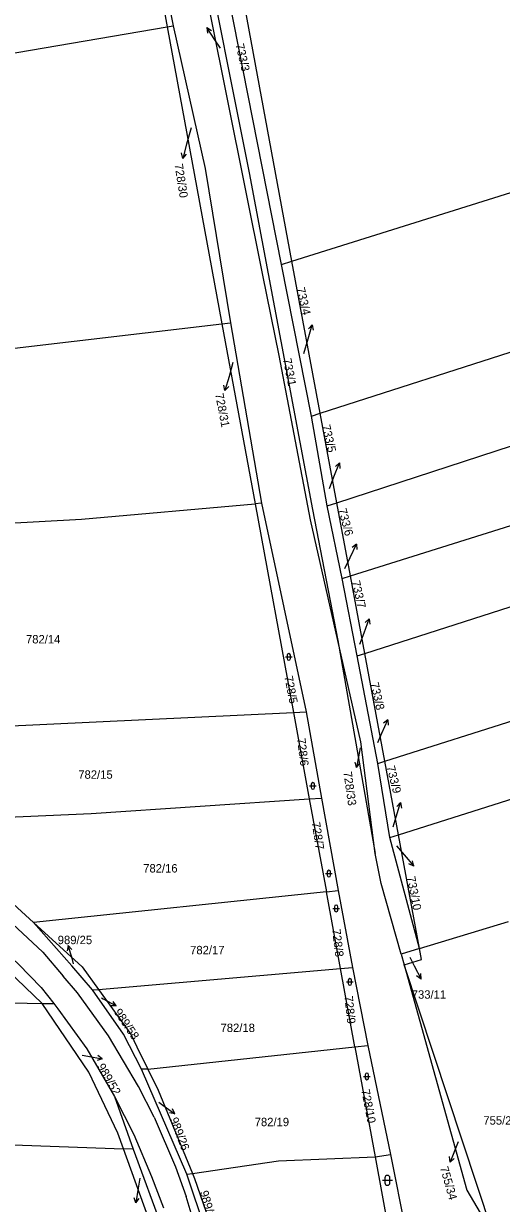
# Model space of a CAD drawing. Extents: x -757266 to -753360, y -1162585 to -1157740.
# Drawn here: x -756366.9 to -756270.3, y -1160118.8 to -1159880.4 of the extents above; entities that cross this region are included whole.
import ezdxf

# ---------------------------------------------------------------- set-up
doc = ezdxf.new("R2010")
doc.units = 0
for name, color, linetype in [('Hranice parcel', 7, 'Continuous'), ('Parcelní čísla', 7, 'Continuous'), ('Pop  PČ popisy', 7, 'Continuous'), ('Vnitřní kresba', 7, 'Continuous'), ('Značky kultur', 7, 'Continuous')]:
    doc.layers.add(name, color=color, linetype=linetype)

msp = doc.modelspace()

# ---------------------------------------------------------------- linework, layer by layer
at = {"layer": 'Hranice parcel'}
for p, q in [((-756343.23, -1159851.66), (-756337.83, -1159881.01)), ((-756342.57, -1159851.53), (-756336.65, -1159880.81)), ((-756312.62, -1159928.37), (-756323.21, -1159871.32)), ((-756314.72, -1159929.03), (-756325.96, -1159872.18)), ((-756312.62, -1159928.37), (-756145.77, -1159876.17)), ((-756337.83, -1159881.01), (-756336.65, -1159880.81)), ((-756337.83, -1159881.01), (-756326.78, -1159941.04)), ((-756306.91, -1159959.12), (-756141.23, -1159905.81)), ((-756303.55, -1159977.21), (-756138.54, -1159923.4)), ((-756314.72, -1159929.03), (-756312.62, -1159928.37)), ((-756306.91, -1159959.12), (-756312.62, -1159928.37)), ((-756308.67, -1159959.69), (-756314.72, -1159929.03)), ((-756326.78, -1159941.04), (-756325.02, -1159940.83)), ((-756325.02, -1159940.83), (-756318.81, -1159977.31)), ((-756300.81, -1159991.98), (-756135.27, -1159939.96)), ((-756425.65, -1159952.63), (-756326.78, -1159941.04)), ((-756326.78, -1159941.04), (-756320.09, -1159977.42)), ((-756297.9, -1160007.67), (-756133.04, -1159954.73)), ((-756308.67, -1159959.69), (-756306.91, -1159959.12)), ((-756305.48, -1159977.84), (-756308.67, -1159959.69)), ((-756303.55, -1159977.21), (-756306.91, -1159959.12)), ((-756318.81, -1159977.31), (-756320.09, -1159977.42)), ((-756320.09, -1159977.42), (-756312.33, -1160019.59)), ((-756318.81, -1159977.31), (-756309.75, -1160019.47)), ((-756305.48, -1159977.84), (-756303.55, -1159977.21)), ((-756302.47, -1159992.5), (-756305.48, -1159977.84)), ((-756300.81, -1159991.98), (-756303.55, -1159977.21)), ((-756293.85, -1160029.46), (-756129.36, -1159977)), ((-756302.47, -1159992.5), (-756300.81, -1159991.98)), ((-756299.46, -1160008.17), (-756302.47, -1159992.5)), ((-756297.9, -1160007.67), (-756300.81, -1159991.98)), ((-756291.1, -1160044.3), (-756126.7, -1159992.2)), ((-756303.32, -1160005.02), (-756295.8, -1160048.13)), ((-756299.46, -1160008.17), (-756297.9, -1160007.67)), ((-756295.24, -1160029.91), (-756299.46, -1160008.17)), ((-756293.85, -1160029.46), (-756297.9, -1160007.67)), ((-756312.33, -1160019.59), (-756309.75, -1160019.47)), ((-756309.75, -1160019.47), (-756306.64, -1160036.91)), ((-756399.71, -1160023.69), (-756312.33, -1160019.59)), ((-756312.33, -1160019.59), (-756309.11, -1160037.08)), ((-756295.24, -1160029.91), (-756293.85, -1160029.46)), ((-756292.85, -1160044.86), (-756295.24, -1160029.91)), ((-756291.1, -1160044.3), (-756293.85, -1160029.46)), ((-756309.11, -1160037.08), (-756306.64, -1160036.91)), ((-756309.11, -1160037.08), (-756305.66, -1160055.82)), ((-756306.64, -1160036.91), (-756303.26, -1160055.57)), ((-756292.85, -1160044.86), (-756291.1, -1160044.3)), ((-756286.83, -1160067.31), (-756292.85, -1160044.86)), ((-756286.83, -1160067.31), (-756291.1, -1160044.3)), ((-756371.43, -1160056.03), (-756364.89, -1160062.01)), ((-756305.66, -1160055.82), (-756364.89, -1160062.01)), ((-756305.66, -1160055.82), (-756303.26, -1160055.57)), ((-756302.8, -1160071.37), (-756305.66, -1160055.82)), ((-756303.26, -1160055.57), (-756300.4, -1160071.16)), ((-756286.83, -1160067.31), (-756268.84, -1160061.85)), ((-756286.83, -1160067.31), (-756290.55, -1160068.44)), ((-756290.55, -1160068.44), (-756289.94, -1160070.62)), ((-756351.75, -1160075.56), (-756302.8, -1160071.37)), ((-756302.8, -1160071.37), (-756300.4, -1160071.16)), ((-756299.89, -1160087.2), (-756302.8, -1160071.37)), ((-756300.4, -1160071.16), (-756297.28, -1160086.92)), ((-756271.69, -1160125.65), (-756289.94, -1160070.62)), ((-756352.94, -1160075.65), (-756351.75, -1160075.56)), ((-756363.11, -1160078.43), (-756360.79, -1160078.42)), ((-756341.75, -1160091.71), (-756299.89, -1160087.2)), ((-756299.89, -1160087.2), (-756297.28, -1160086.92)), ((-756299.89, -1160087.2), (-756295.81, -1160109.4)), ((-756297.28, -1160086.92), (-756292.66, -1160108.93)), ((-756341.75, -1160091.71), (-756343.05, -1160091.7)), ((-756333.87, -1160112.91), (-756343.05, -1160091.7)), ((-756348.48, -1160097.21), (-756344.74, -1160107.83)), ((-756344.74, -1160107.83), (-756346.69, -1160107.76)), ((-756344.74, -1160107.83), (-756334.39, -1160135.86)), ((-756295.81, -1160109.4), (-756292.66, -1160108.93)), ((-756295.81, -1160109.4), (-756291.38, -1160133.43)), ((-756292.66, -1160108.93), (-756287.84, -1160133.07)), ((-756333.87, -1160112.91), (-756332.72, -1160112.8)), ((-756325.42, -1160137.97), (-756333.87, -1160112.91))]:
    msp.add_line(p, q, dxfattribs=at)
for points in [[(-756303.32, -1160005.02), (-756308.84, -1159980.65), (-756315.23, -1159947.48), (-756318.48, -1159931.23), (-756332.63, -1159860.68)], [(-756331.33, -1159860.19), (-756321.24, -1159910.52), (-756308.44, -1159978.56), (-756303.32, -1160005.02)], [(-756442.79, -1159897.79), (-756405.94, -1159892.43), (-756393.48, -1159889.84), (-756373.84, -1159887.18), (-756337.83, -1159881.01)], [(-756336.65, -1159880.81), (-756330.16, -1159909.64), (-756325.02, -1159940.83)], [(-756416.47, -1159983.89), (-756355.16, -1159980.56), (-756320.09, -1159977.42)], [(-756295.8, -1160048.13), (-756298.67, -1160025.54), (-756303.32, -1160005.02)], [(-756386.95, -1160041.47), (-756353.19, -1160040.02), (-756309.11, -1160037.08)], [(-756363.11, -1160078.43), (-756375.16, -1160066.91), (-756386.75, -1160056.42), (-756394.13, -1160048.93), (-756396.83, -1160045.49)], [(-756290.55, -1160068.44), (-756294.55, -1160054.13), (-756295.8, -1160048.13)], [(-756377.89, -1160061.15), (-756367.89, -1160070.47), (-756363.36, -1160075.17), (-756360.79, -1160078.42)], [(-756364.89, -1160062.01), (-756355.07, -1160070.99), (-756351.75, -1160075.56)], [(-756352.94, -1160075.65), (-756357.16, -1160070.77), (-756364.89, -1160062.01)], [(-756289.94, -1160070.62), (-756286.42, -1160069.51), (-756286.83, -1160067.31)], [(-756289.94, -1160070.62), (-756277.26, -1160116.14), (-756271.69, -1160125.65)], [(-756482.27, -1160075.19), (-756433.66, -1160076.86), (-756363.11, -1160078.43)], [(-756343.05, -1160091.7), (-756346.66, -1160084.64), (-756352.94, -1160075.65)], [(-756351.75, -1160075.56), (-756345.2, -1160084.61), (-756343.99, -1160087.2), (-756341.75, -1160091.71)], [(-756346.69, -1160107.76), (-756347.82, -1160104.64), (-756353.71, -1160092.32), (-756363.11, -1160078.43)], [(-756360.79, -1160078.42), (-756359.95, -1160079.48), (-756354.08, -1160087.58), (-756348.48, -1160097.21)], [(-756341.75, -1160091.71), (-756339.65, -1160095.95), (-756332.72, -1160112.8)], [(-756476.81, -1160103.31), (-756409.83, -1160105.5), (-756346.69, -1160107.76)], [(-756337.01, -1160135.74), (-756340.8, -1160124), (-756346.69, -1160107.76)], [(-756332.72, -1160112.8), (-756315.36, -1160110.2), (-756295.81, -1160109.4)], [(-756332.72, -1160112.8), (-756332.33, -1160113.76), (-756327.04, -1160128.92), (-756324.65, -1160137.81)]]:
    msp.add_lwpolyline(points, dxfattribs=at)
at = {"layer": 'Pop  PČ popisy'}
for p, q in [((-756328.18, -1159883.68), (-756329.858, -1159881.192)), ((-756329.858, -1159881.192), (-756328.883, -1159881.742)), ((-756329.858, -1159881.192), (-756329.713, -1159882.302)), ((-756327.05, -1159885.33), (-756328.18, -1159883.68)), ((-756333.02, -1159901.44), (-756333.93, -1159904.72)), ((-756333.93, -1159904.72), (-756334.707, -1159907.619)), ((-756334.707, -1159907.619), (-756334.931, -1159906.522)), ((-756334.707, -1159907.619), (-756333.964, -1159906.781)), ((-756309.34, -1159944.11), (-756308.513, -1159941.225)), ((-756308.513, -1159941.225), (-756309.27, -1159942.05)), ((-756308.513, -1159941.225), (-756308.308, -1159942.326)), ((-756310.2, -1159947.05), (-756309.34, -1159944.11)), ((-756324.55, -1159948.85), (-756325.34, -1159951.67)), ((-756325.34, -1159951.67), (-756326.167, -1159954.555)), ((-756326.167, -1159954.555), (-756326.372, -1159953.454)), ((-756326.167, -1159954.555), (-756325.41, -1159953.73)), ((-756304.12, -1159971.95), (-756302.996, -1159969.168)), ((-756302.996, -1159969.168), (-756303.835, -1159969.908)), ((-756302.996, -1159969.168), (-756302.907, -1159970.284)), ((-756305.06, -1159974.3), (-756304.12, -1159971.95)), ((-756300.86, -1159988.25), (-756299.544, -1159985.553)), ((-756299.544, -1159985.553), (-756300.434, -1159986.233)), ((-756299.544, -1159985.553), (-756299.533, -1159986.672)), ((-756301.96, -1159990.52), (-756300.86, -1159988.25)), ((-756298.02, -1160003.48), (-756296.994, -1160000.66)), ((-756296.994, -1160000.66), (-756297.807, -1160001.43)), ((-756296.994, -1160000.66), (-756296.866, -1160001.772)), ((-756298.88, -1160005.81), (-756298.02, -1160003.48)), ((-756294.44, -1160023.8), (-756293.219, -1160021.058)), ((-756293.219, -1160021.058), (-756294.084, -1160021.77)), ((-756293.219, -1160021.058), (-756293.169, -1160022.177)), ((-756295.28, -1160025.69), (-756294.44, -1160023.8)), ((-756299.03, -1160027.79), (-756299.551, -1160030.745)), ((-756298.84, -1160026.77), (-756299.03, -1160027.79)), ((-756299.551, -1160030.745), (-756299.87, -1160029.672)), ((-756299.551, -1160030.745), (-756298.884, -1160029.846)), ((-756291.54, -1160040.67), (-756290.663, -1160037.8)), ((-756290.663, -1160037.8), (-756291.434, -1160038.611)), ((-756290.663, -1160037.8), (-756290.477, -1160038.904)), ((-756292.17, -1160042.7), (-756291.54, -1160040.67)), ((-756291.5, -1160046.58), (-756289.93, -1160048.37)), ((-756289.93, -1160048.37), (-756287.961, -1160050.635)), ((-756287.961, -1160050.635), (-756288.996, -1160050.208)), ((-756287.961, -1160050.635), (-756288.24, -1160049.551)), ((-756357.887, -1160066.68), (-756358.073, -1160067.784)), ((-756357.01, -1160069.55), (-756357.887, -1160066.68)), ((-756357.887, -1160066.68), (-756357.116, -1160067.491)), ((-756356.76, -1160070.41), (-756357.01, -1160069.55)), ((-756288.78, -1160069.04), (-756287.88, -1160070.79)), ((-756287.88, -1160070.79), (-756286.518, -1160073.464)), ((-756286.518, -1160073.464), (-756287.418, -1160072.799)), ((-756286.518, -1160073.464), (-756286.526, -1160072.344)), ((-756351.1, -1160077.27), (-756350.77, -1160077.46)), ((-756350.77, -1160077.46), (-756348.145, -1160078.915)), ((-756348.145, -1160078.915), (-756349.264, -1160078.867)), ((-756348.145, -1160078.915), (-756348.778, -1160077.991)), ((-756355.07, -1160088.88), (-756353.92, -1160089.08)), ((-756353.92, -1160089.08), (-756350.965, -1160089.601)), ((-756350.965, -1160089.601), (-756352.038, -1160089.92)), ((-756350.965, -1160089.601), (-756351.864, -1160088.934)), ((-756339.53, -1160098.36), (-756338.71, -1160098.95)), ((-756338.71, -1160098.95), (-756336.282, -1160100.714)), ((-756336.282, -1160100.714), (-756337.387, -1160100.53)), ((-756336.282, -1160100.714), (-756336.798, -1160099.72)), ((-756279.52, -1160107.69), (-756280.644, -1160110.472)), ((-756279, -1160106.4), (-756279.52, -1160107.69)), ((-756280.644, -1160110.472), (-756280.733, -1160109.356)), ((-756280.644, -1160110.472), (-756279.805, -1160109.732)), ((-756343.37, -1160113.69), (-756343.72, -1160115.76)), ((-756343.72, -1160115.76), (-756344.189, -1160118.724)), ((-756344.189, -1160118.724), (-756344.527, -1160117.657)), ((-756344.189, -1160118.724), (-756343.538, -1160117.813))]:
    msp.add_line(p, q, dxfattribs=at)
at = {"layer": 'Vnitřní kresba'}
for p, q in [((-756363.02, -1160068.02), (-756373.24, -1160058.48)), ((-756363.02, -1160068.02), (-756358.88, -1160072.89)), ((-756355.97, -1160076.27), (-756358.88, -1160072.89)), ((-756349.73, -1160084.94), (-756355.97, -1160076.27)), ((-756343.62, -1160095.18), (-756349.73, -1160084.94)), ((-756340.49, -1160101.38), (-756343.62, -1160095.18)), ((-756348.48, -1160097.21), (-756344.62, -1160104.9)), ((-756340.49, -1160101.38), (-756336.14, -1160111.45)), ((-756344.62, -1160104.9), (-756341, -1160113.37)), ((-756336.14, -1160111.45), (-756333.98, -1160117.39)), ((-756341, -1160113.37), (-756338.57, -1160119.73)), ((-756326.48, -1160142.96), (-756333.98, -1160117.39))]:
    msp.add_line(p, q, dxfattribs=at)
at = {"layer": 'Značky kultur'}
for p, q in [((-756313.931, -1160008.371), (-756312.589, -1160008.371)), ((-756313.595, -1160008.035), (-756313.595, -1160008.706)), ((-756312.925, -1160008.706), (-756312.925, -1160008.035)), ((-756309.041, -1160034.431), (-756307.699, -1160034.431)), ((-756308.705, -1160034.095), (-756308.705, -1160034.766)), ((-756308.035, -1160034.766), (-756308.035, -1160034.095)), ((-756305.831, -1160052.161), (-756304.489, -1160052.161)), ((-756305.495, -1160051.825), (-756305.495, -1160052.496)), ((-756304.825, -1160052.496), (-756304.825, -1160051.825)), ((-756304.351, -1160059.191), (-756303.009, -1160059.191)), ((-756304.015, -1160058.855), (-756304.015, -1160059.526)), ((-756303.345, -1160059.526), (-756303.345, -1160058.855)), ((-756301.581, -1160074.061), (-756300.239, -1160074.061)), ((-756301.245, -1160073.725), (-756301.245, -1160074.396)), ((-756300.575, -1160074.396), (-756300.575, -1160073.725)), ((-756298.141, -1160093.151), (-756296.799, -1160093.151)), ((-756297.805, -1160092.815), (-756297.805, -1160093.486)), ((-756297.135, -1160093.486), (-756297.135, -1160092.815)), ((-756294.321, -1160114.151), (-756292.319, -1160114.151)), ((-756293.821, -1160113.651), (-756293.821, -1160114.652)), ((-756292.819, -1160114.652), (-756292.819, -1160113.651))]:
    msp.add_line(p, q, dxfattribs=at)
for centre, radius, start, end in [((-756313.26, -1160008.0356), 0.335, 0, 180), ((-756313.26, -1160008.7056), 0.335, 180, 359.987886), ((-756308.37, -1160034.0956), 0.335, 0, 180), ((-756308.37, -1160034.7656), 0.335, 180, 359.987886), ((-756305.16, -1160051.8256), 0.335, 0, 180), ((-756305.16, -1160052.4956), 0.335, 180, 359.987886), ((-756303.68, -1160058.8556), 0.335, 0, 180), ((-756303.68, -1160059.5256), 0.335, 180, 359.987886), ((-756300.91, -1160073.7256), 0.335, 0, 180), ((-756300.91, -1160074.3956), 0.335, 180, 359.987886), ((-756297.47, -1160092.8156), 0.335, 0, 180), ((-756297.47, -1160093.4856), 0.335, 180, 359.987886), ((-756293.32, -1160113.6509), 0.5, 0, 180), ((-756293.32, -1160114.6509), 0.5, 180, 359.987886)]:
    msp.add_arc(centre, radius, start, end, dxfattribs=at)

# ---------------------------------------------------------------- texts
at = {"layer": 'Parcelní čísla'}
for s, rotation, p in [('733/3', 283, (-756324.038, -1159884.611)), ('728/30', 279, (-756336.378, -1159908.827)), ('733/4', 283, (-756311.718, -1159933.881)), ('733/1', 281, (-756314.444, -1159948.162)), ('728/31', 281, (-756328.172, -1159955.233)), ('733/5', 283, (-756306.578, -1159961.641)), ('733/6', 285, (-756303.291, -1159978.569)), ('733/7', 283, (-756300.558, -1159993.141)), ('728/5', 281, (-756314.164, -1160012.352)), ('733/8', 283, (-756296.788, -1160013.711)), ('728/6', 277, (-756311.593, -1160024.863)), ('733/9', 284, (-756293.504, -1160030.575)), ('728/33', 278, (-756302.219, -1160031.637)), ('728/7', 279, (-756308.639, -1160041.832)), ('733/10', 281, (-756289.396, -1160052.863)), ('728/8', 277, (-756304.513, -1160063.443)), ('728/9', 275.999997, (-756302.015, -1160076.938)), ('989/58', 304, (-756348.681, -1160080.153)), ('989/52', 300, (-756352.077, -1160091.124)), ('728/10', 281, (-756298.614, -1160095.912)), ('989/26', 290.999997, (-756337.339, -1160101.8)), ('755/34', 286, (-756282.714, -1160111.595)), ('989/27', 286, (-756331.247, -1160116.494))]:
    msp.add_text(s, height=1.7, rotation=rotation, dxfattribs=at).set_placement(p)
for s, p in [('782/14', (-756366.4, -1160005.64)), ('782/15', (-756355.82, -1160032.99)), ('782/16', (-756342.7, -1160051.94)), ('989/25', (-756359.98, -1160066.42)), ('782/17', (-756333.21, -1160068.47)), ('733/11', (-756288.395, -1160077.448)), ('782/18', (-756327.06, -1160084.18)), ('782/19', (-756320.15, -1160103.21)), ('755/25', (-756273.92, -1160102.9))]:
    msp.add_text(s, height=1.7, dxfattribs=at).set_placement(p)

doc.saveas('drawing.dxf')
